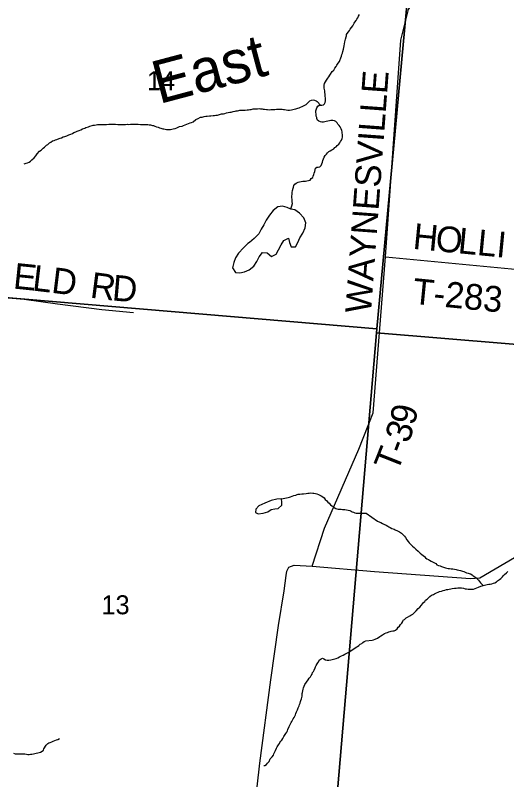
# Model space of a CAD drawing. Extents: x 1310247 to 1664935, y 284496 to 704931.
# Drawn here: x 1505542 to 1511269, y 531499 to 540403 of the extents above; entities that cross this region are included whole.
import ezdxf

# ---------------------------------------------------------------- set-up
doc = ezdxf.new("R2010")
doc.units = 0
for name, color, linetype in [('GM_X_County', 7, 'Continuous'), ('GM_X_County_Road_Text', 7, 'Continuous'), ('GM_X_County_Subdivision_Text', 7, 'Continuous'), ('GM_X_Minor_Lake_Text', 7, 'Continuous'), ('GM_X_Minor_River', 7, 'Continuous'), ('GM_X_Minor_River_Text', 7, 'Continuous'), ('GM_X_Township_Subdivision', 7, 'Continuous'), ('GM_X_US_Location', 7, 'Continuous')]:
    doc.layers.add(name, color=color, linetype=linetype)

msp = doc.modelspace()

# ---------------------------------------------------------------- linework, layer by layer
at = {"layer": 'GM_X_County'}
for points in [[(1504740.5, 542623.8), (1510260.5, 542198.5), (1509753.1, 536749.2), (1504265.1, 537211.9), (1504714.5, 542624.4)], [(1504265.1, 537211.9), (1509753.1, 536749.2), (1509752.4, 536705.9), (1509175.9, 529957.5), (1508208, 530053.6), (1503657, 530478.8)], [(1509752.4, 536705.9), (1515094, 536260.1), (1514552.5, 529479.2), (1513608.2, 529561.6), (1509175.9, 529957.5)]]:
    msp.add_lwpolyline(points, close=True, dxfattribs=at)
msp.add_lwpolyline([(1515094, 536260.1), (1509752.4, 536705.9), (1509753.1, 536749.2), (1510260.5, 542198.5)], dxfattribs=at)
at = {"layer": 'GM_X_County_Road_Text'}
msp.add_lwpolyline([(1508204.1, 530036.1), (1508392.1, 531690.6), (1508519.4, 532661.6), (1508609.3, 533296.1), (1508676.2, 533700.2), (1508700.1, 533876.3), (1508707.3, 533928.4), (1508728.8, 533974.1), (1508792.6, 533999.6), (1509001.8, 533987), (1509726.2, 533925.9), (1510846.8, 533843.7), (1510954.5, 533852.2), (1511426.5, 534124.3)], dxfattribs=at)
at = {"layer": 'GM_X_County_Subdivision_Text'}
for points in [[(1509854.4, 537588.7), (1510036.4, 540112.8), (1510122.9, 540470.4), (1510178, 540553.9), (1510266.7, 540600.9), (1510496.4, 540716.3), (1510597.9, 540827.3), (1510689.2, 540928.4), (1510744, 540979.9), (1510876.6, 541022.3), (1511237.5, 541052), (1511337.1, 541010.7), (1511590.3, 540919.5), (1511844.4, 540896.4), (1512121, 540919.1), (1512207.5, 540950.1), (1512242.1, 540995.7), (1512225.6, 541122.2), (1512151.9, 541479.7), (1512138.7, 541708.3), (1512158.4, 541924.9), (1512159.8, 541940.4)], [(1509001.8, 533987), (1509146, 534427.1), (1509545.5, 535348.1), (1509713.4, 535772.2), (1509854.4, 537588.7)], [(1509854.4, 537588.7), (1512383, 537350.4), (1512427.7, 537344.5), (1512494.6, 537361), (1512667.2, 537466.6), (1512717.7, 537477.2), (1512781.1, 537473.7), (1513439.8, 537412.6), (1513715.7, 537348), (1514286.3, 537188.4), (1514357.9, 537154.3), (1514390.8, 537087.4), (1514411.9, 536849.1), (1514268, 535799.9), (1514229.3, 535361.7), (1514235.7, 535284.6), (1514306.3, 535202.6), (1514478, 535128.7), (1514667.8, 535033.8), (1514805.2, 534885.1)], [(1502908.7, 537324.7), (1505644.6, 537095.4), (1506035.3, 537044)], [(1506035.3, 537044), (1506550.7, 536976.1), (1506918.7, 536940.9)]]:
    msp.add_lwpolyline(points, dxfattribs=at)
at = {"layer": 'GM_X_Minor_River'}
for points in [[(1508751.1, 538143.1), (1508711.5, 538164.1), (1508655.6, 538179.5), (1508603.1, 538170.8), (1508547.9, 538130), (1508504.3, 538074.8), (1508466.8, 538017.5), (1508437.3, 537964), (1508407.9, 537910.5), (1508378.5, 537857.1), (1508326.9, 537802.1), (1508269.5, 537757.3)], [(1508269.5, 537757.3), (1508253.1, 537743.7), (1508199.6, 537692.8), (1508143.9, 537633.9), (1508108.4, 537578.6), (1508087, 537522.9), (1508073.4, 537461), (1508108.3, 537408), (1508158.4, 537404.8), (1508212.9, 537415.5), (1508265.7, 537436.3), (1508321, 537481.1), (1508358.5, 537536.4), (1508382, 537590.1), (1508421.4, 537641.3), (1508477.6, 537637.9), (1508528.7, 537592.5), (1508581.6, 537621.4), (1508611, 537672.8), (1508638.5, 537728.4), (1508669.9, 537779.8), (1508724.9, 537808.6), (1508735.7, 537758.1), (1508756.5, 537707.5), (1508806.7, 537704.2), (1508834.1, 537755.8), (1508857.5, 537809.4), (1508891, 537864.8), (1508920.6, 537926.3), (1508926.1, 537986.3), (1508903.4, 538045.1), (1508854.5, 538096.5), (1508801.2, 538137.9), (1508751.1, 538143.1)], [(1508381.3, 534689.8), (1508346.2, 534648.5), (1508341.2, 534610.5), (1508371, 534595.7), (1508431.5, 534604.3), (1508486.1, 534619), (1508522.9, 534646.3), (1508565.3, 534655.3), (1508605.6, 534658.3), (1508648.7, 534695.4), (1508647.6, 534731.6)], [(1508647.6, 534731.6), (1508642.5, 534771.8), (1508588.2, 534767.1), (1508525.5, 534750.6), (1508450.4, 534720.3), (1508381.3, 534689.8)]]:
    msp.add_lwpolyline(points, dxfattribs=at)
at = {"layer": 'GM_X_Minor_River_Text'}
for points in [[(1509149.4, 539504.8), (1509148, 539522.8), (1509144.5, 539539), (1509141, 539555.1), (1509139.5, 539569.2), (1509140.2, 539589.2), (1509144.8, 539607.1), (1509157.5, 539626.7), (1509168.2, 539648.4), (1509183.1, 539672), (1509197.6, 539687.6), (1509208.3, 539705.3), (1509216.8, 539719), (1509233.8, 539746.6), (1509252.4, 539764), (1509267.3, 539787.6), (1509282, 539807.2), (1509290.5, 539822.9), (1509303.3, 539844.6), (1509320, 539864.1), (1509324.5, 539878), (1509335.5, 539907.7), (1509342.2, 539927.5), (1509348.8, 539945.3), (1509353.4, 539961.2), (1509358, 539981.1), (1509366.9, 540006.9), (1509369.7, 540028.8), (1509374.3, 540048.7), (1509377, 540068.7), (1509381.9, 540094.6), (1509386.4, 540108.5), (1509389, 540126.4), (1509395.8, 540150.3), (1509400.2, 540164.1), (1509402.7, 540178.1), (1509411.2, 540191.8), (1509423.8, 540209.5), (1509436.5, 540227.1), (1509445.1, 540242.9), (1509461.7, 540260.4), (1509474.4, 540280), (1509485, 540295.8), (1509491.5, 540309.6), (1509497.9, 540323.4), (1509512.7, 540343), (1509521.1, 540356.7), (1509531.8, 540374.4), (1509542.5, 540394.1), (1509553.2, 540413.8)], [(1507580.4, 539148.5), (1507596.8, 539156), (1507613.1, 539163.5), (1507644.1, 539188.6), (1507674.6, 539199.7), (1507701.2, 539214.9), (1507721.4, 539218.3), (1507743.7, 539225.6), (1507761.9, 539229), (1507776, 539228.6), (1507806.2, 539231.7), (1507820.3, 539231.2), (1507848.5, 539234.4), (1507864.6, 539235.9), (1507880.8, 539239.4), (1507896.9, 539240.9), (1507921.2, 539246.2), (1507945.6, 539253.4), (1507967.8, 539256.7), (1507982, 539260.3), (1508002.2, 539265.7), (1508022.4, 539269.1), (1508040.7, 539274.5), (1508056.8, 539276), (1508079.2, 539283.3), (1508103.4, 539286.6), (1508117.6, 539290.2), (1508131.7, 539291.8), (1508145.9, 539295.3), (1508160, 539296.9), (1508174.1, 539298.4), (1508196.3, 539299.8), (1508220.4, 539299), (1508244.5, 539300.3), (1508258.6, 539301.8), (1508274.8, 539305.4), (1508288.9, 539306.9), (1508315.2, 539312.1), (1508335.4, 539313.5), (1508351.5, 539315), (1508365.5, 539314.6), (1508383.7, 539316), (1508399.7, 539313.5), (1508417.7, 539313), (1508431.7, 539310.5), (1508445.8, 539310.1), (1508467.8, 539307.4), (1508481.8, 539305), (1508499.8, 539302.4), (1508517.9, 539303.9), (1508538, 539305.2), (1508568.2, 539306.3), (1508586.3, 539307.8), (1508602.5, 539309.3), (1508618.5, 539308.8), (1508636.6, 539308.2), (1508652.6, 539307.7), (1508666.6, 539305.3), (1508680.7, 539304.9), (1508696.7, 539302.4), (1508716.7, 539299.7), (1508736.7, 539299.1), (1508758.9, 539300.4), (1508777.1, 539303.9), (1508793.3, 539309.4), (1508811.6, 539314.8), (1508834, 539322.2), (1508848.1, 539325.7), (1508866.5, 539333.2), (1508884.8, 539340.6), (1508899.1, 539348.2), (1508915.4, 539355.7), (1508929.8, 539365.3), (1508946.3, 539378.8), (1508958.8, 539392.4), (1508973.4, 539406), (1508991.8, 539415.4), (1509011.9, 539416.8), (1509029.9, 539414.3), (1509047.8, 539407.7), (1509061.5, 539397.3), (1509100.3, 539356)], [(1508751.1, 538143.1), (1508773.1, 538210.2), (1508769.7, 538228.3), (1508770.2, 538244.3), (1508766.8, 538260.4), (1508765.3, 538276.5), (1508766.1, 538300.5), (1508766.5, 538314.5), (1508769.4, 538340.5), (1508772.1, 538362.4), (1508779, 538388.3), (1508783.5, 538402.2), (1508786.1, 538420.1), (1508800.7, 538437.7), (1508815.2, 538449.3), (1508837.7, 538460.6), (1508855.8, 538464), (1508874, 538467.5), (1508892.2, 538470.9), (1508908.4, 538472.4), (1508924.4, 538471.9), (1508940.6, 538473.4), (1508958.8, 538478.9), (1508977.1, 538484.3), (1508991.7, 538501.9), (1509008.2, 538513.4), (1509012.7, 538527.3), (1509019.3, 538547.1), (1509026, 538565), (1509032.6, 538584.8), (1509037.2, 538602.7), (1509041.9, 538620.6), (1509054.4, 538634.2), (1509072.5, 538635.6), (1509090.6, 538637.1), (1509105.3, 538654.7), (1509114, 538674.4), (1509120.6, 538692.3), (1509125.2, 538710.2), (1509131.9, 538732), (1509140.6, 538751.7), (1509153.3, 538769.4), (1509169.9, 538786.9), (1509180.4, 538800.6), (1509197.1, 538818.1), (1509211.4, 538825.7), (1509231.8, 538835.1), (1509252.3, 538848.5), (1509266.8, 538862), (1509281.2, 538871.6), (1509293.7, 538885.2), (1509310.4, 538902.8), (1509322.9, 538916.4), (1509333.5, 538934.1), (1509344.1, 538949.8), (1509350.7, 538967.6), (1509353.2, 538981.6), (1509355.6, 538995.5), (1509356.3, 539015.5), (1509352.7, 539029.7), (1509351.2, 539043.8), (1509345.8, 539061.9), (1509338.3, 539080.2), (1509327.1, 539104.6), (1509315.5, 539119), (1509302, 539135.4), (1509294.4, 539149.7), (1509278.8, 539164.2), (1509261.1, 539174.8), (1509243.2, 539179.3), (1509220.9, 539176), (1509202.7, 539172.5), (1509184.6, 539171.1), (1509166.3, 539165.7), (1509148.2, 539162.2), (1509134, 539158.6), (1509113.8, 539157.3), (1509097.9, 539161.8), (1509080, 539168.3), (1509062.4, 539182.9), (1509056.9, 539199.1), (1509055.4, 539213.2), (1509049.9, 539229.3), (1509046.7, 539253.5), (1509045.2, 539269.6), (1509045.9, 539289.6), (1509046.3, 539303.6), (1509057.1, 539325.3), (1509067.8, 539345), (1509084.2, 539354.5), (1509100.3, 539356), (1509114.4, 539357.6), (1509132.5, 539359), (1509145.1, 539372.7), (1509151.6, 539388.5), (1509156.2, 539406.4), (1509158.7, 539420.3), (1509157.3, 539440.4), (1509153.8, 539456.5), (1509152.8, 539484.6), (1509149.4, 539504.8)], [(1505645.9, 538673.3), (1505668.2, 538680.6), (1505682.5, 538686.2), (1505702.8, 538693.6), (1505719.2, 538703.1), (1505735.8, 538720.6), (1505760.7, 538741.9), (1505781.5, 538765.3), (1505796.4, 538788.8), (1505825.5, 538820), (1505844, 538833.4), (1505864.9, 538856.8), (1505881.4, 538868.4), (1505904.2, 538891.7), (1505920.6, 538899.2), (1505939.3, 538918.7), (1505955.5, 538924.2), (1505976.1, 538939.6), (1505996.4, 538944.9), (1506010.7, 538950.5), (1506027, 538958), (1506051.4, 538967.3), (1506065.7, 538972.9), (1506079.8, 538976.4), (1506100.2, 538985.8), (1506120.5, 538991.2), (1506142.9, 538998.5), (1506167.3, 539009.8), (1506189.7, 539017.1), (1506210.1, 539026.5), (1506224.5, 539036.1), (1506248.9, 539045.3), (1506263.3, 539054.9), (1506287.6, 539062.2), (1506306, 539069.6), (1506324.4, 539079.1), (1506350.8, 539088.3), (1506365.1, 539097.8), (1506393.5, 539105), (1506409.8, 539112.5), (1506436.2, 539119.7), (1506450.4, 539123.3), (1506464.5, 539124.8), (1506482.7, 539128.3), (1506500.8, 539129.7), (1506520.9, 539129.1), (1506539, 539130.5), (1506555.1, 539130), (1506577.2, 539131.4), (1506591.4, 539132.9), (1506605.4, 539132.5), (1506633.6, 539133.6), (1506647.7, 539135.2), (1506661.7, 539134.8), (1506691.8, 539133.8), (1506709.9, 539133.3), (1506738, 539132.4), (1506760.1, 539131.7), (1506776.2, 539131.2), (1506800.2, 539130.5), (1506824.4, 539131.8), (1506848.5, 539133), (1506862.6, 539132.6), (1506882.7, 539134), (1506902.8, 539133.3), (1506925, 539134.7), (1506939, 539134.2), (1506953.1, 539133.8), (1506975.1, 539133.1), (1506999.2, 539132.4), (1507013.3, 539131.9), (1507029.3, 539131.4), (1507045.4, 539130.9), (1507059.4, 539130.5), (1507085.5, 539129.7), (1507103.5, 539127.1), (1507117.6, 539126.7), (1507139.5, 539120), (1507153.5, 539117.6), (1507169.3, 539111.1), (1507187.2, 539104.5), (1507205, 539098), (1507220.9, 539091.5), (1507238.8, 539086.9), (1507260.8, 539082.2), (1507274.8, 539079.8), (1507288.7, 539075.4), (1507302.7, 539072.9), (1507320.7, 539072.4), (1507348.9, 539073.5), (1507365, 539075), (1507383.3, 539080.4), (1507403.6, 539085.8), (1507425.9, 539093.2), (1507456.5, 539106.2), (1507484.9, 539113.4), (1507503.2, 539120.8), (1507521.4, 539126.3), (1507541.8, 539133.7), (1507560.1, 539141.1), (1507580.4, 539148.5)], [(1508642.5, 534771.8), (1508720.5, 534787.8), (1508736.7, 534791.3), (1508750.8, 534794.9), (1508769.2, 534802.3), (1508789.5, 534809.7), (1508809.8, 534815.1), (1508826.1, 534822.6), (1508840.2, 534824.2), (1508858.3, 534823.6), (1508880.5, 534827), (1508898.6, 534828.4), (1508930.9, 534833.4), (1508951.1, 534836.8), (1508965.3, 534838.4), (1508983.4, 534839.8), (1509007.4, 534837.1), (1509021.5, 534836.6), (1509041.4, 534832), (1509055.3, 534827.6), (1509075.2, 534821), (1509091.1, 534814.5), (1509106.9, 534805.9), (1509124.5, 534793.4), (1509140.2, 534780.9), (1509153.6, 534762.4), (1509173.2, 534747.8), (1509184.8, 534733.4), (1509198.5, 534721), (1509216, 534702.4), (1509231.6, 534689.9), (1509245.3, 534679.5), (1509259.1, 534671), (1509276.8, 534658.4), (1509290.7, 534654), (1509304.7, 534651.6), (1509322.8, 534651), (1509340.8, 534650.5), (1509354.8, 534648), (1509368.9, 534647.6), (1509382.9, 534645.2), (1509402.9, 534642.5), (1509420.8, 534638), (1509438.7, 534633.4), (1509454.6, 534626.9), (1509468.4, 534620.5), (1509484.4, 534616), (1509498.2, 534609.5), (1509514.1, 534605), (1509528.2, 534604.6), (1509546.3, 534604), (1509560.3, 534603.6), (1509580.4, 534605), (1509598.5, 534604.4), (1509612.6, 534604), (1509630.6, 534603.5), (1509762.4, 534510.1)], [(1509762.4, 534510.1), (1509788.3, 534499.6), (1509802.2, 534493.3), (1509820.1, 534482.9), (1509836.1, 534476.6), (1509863.9, 534462.1), (1509881.8, 534451.7), (1509895.8, 534445.4), (1509911.7, 534437.1), (1509931.6, 534426.7), (1509955.5, 534416.2), (1509969.5, 534409.9), (1509997.4, 534397.3), (1510017.3, 534386.9), (1510041.1, 534372.4), (1510060.8, 534352), (1510076.5, 534335.6), (1510088.2, 534319.3), (1510105.8, 534294.9), (1510121.4, 534274.5), (1510133.1, 534258.3), (1510150.8, 534239.9), (1510172.5, 534219.4), (1510190.3, 534203), (1510210, 534184.6), (1510237.6, 534159.9), (1510259.3, 534139.5), (1510281, 534121), (1510294.9, 534110.7), (1510308.7, 534098.4), (1510320.4, 534084.1), (1510338.3, 534073.7), (1510356.3, 534065.4), (1510370.1, 534055.1), (1510390, 534044.7), (1510403.9, 534036.4), (1510425.8, 534023.9), (1510441.7, 534015.6), (1510455.5, 534003.3), (1510475.5, 533994.9), (1510491.4, 533988.6), (1510509.4, 533982.2), (1510531.4, 533973.8), (1510555.3, 533965.3), (1510571.4, 533963), (1510585.4, 533960.7), (1510601.5, 533958.4), (1510619.5, 533956.1), (1510639.6, 533953.7), (1510661.7, 533951.3), (1510677.7, 533947), (1510691.7, 533944.7), (1510709.8, 533940.4), (1510731.8, 533936), (1510751.8, 533929.6), (1510767.8, 533923.2), (1510783.7, 533916.9), (1510799.7, 533910.6), (1510817.7, 533906.3), (1510831.7, 533900), (1510845.6, 533895.7), (1510865.5, 533885.3), (1510879.4, 533875), (1510895.2, 533862.7), (1510911.1, 533850.3), (1510926.8, 533836), (1510940.7, 533823.7), (1510950.4, 533809.4), (1510962.1, 533791.1), (1510995.6, 533762.4)], [(1509699, 533125.2), (1509717.2, 533128.9), (1509735.4, 533134.6), (1509761.9, 533146.2), (1509788.5, 533165.8), (1509802.8, 533175.6), (1509821.2, 533187.3), (1509845.6, 533200.9), (1509864, 533210.6), (1509878.1, 533214.4), (1509894.4, 533220.1), (1509908.6, 533225.9), (1509922.8, 533229.6), (1509942.9, 533231.2), (1509957.1, 533235), (1509973.4, 533242.8), (1509991.8, 533254.5), (1510004.3, 533276.3), (1510018.7, 533288.1), (1510031.2, 533306), (1510045.7, 533323.8), (1510056.1, 533341.7), (1510062.5, 533355.6), (1510078.8, 533365.4), (1510097.3, 533383.1), (1510111.6, 533390.9), (1510138.1, 533406.5), (1510152.4, 533414.2), (1510172.8, 533427.9), (1510195.4, 533447.6), (1510214, 533467.3), (1510236.7, 533493), (1510255.2, 533508.8), (1510273.8, 533530.5), (1510286.2, 533546.4), (1510300.7, 533562.2), (1510315.1, 533576), (1510323.4, 533589.9), (1510339.8, 533601.6), (1510354.1, 533613.4), (1510372.7, 533633.2), (1510393.1, 533646.9), (1510413.5, 533654.5), (1510427.7, 533662.3), (1510450.1, 533674), (1510470.4, 533681.6), (1510486.7, 533689.4), (1510507, 533697), (1510527.3, 533704.7), (1510545.5, 533708.4), (1510567.8, 533714), (1510581.9, 533715.7), (1510596.1, 533719.5), (1510616.3, 533723.1), (1510632.4, 533724.8), (1510660.8, 533730.4), (1510678.9, 533732), (1510699.1, 533733.7), (1510723.2, 533733.2), (1510743.3, 533732.9), (1510763.4, 533728.5), (1510783.4, 533724.1), (1510799.5, 533721.8), (1510817.5, 533719.5), (1510833.6, 533717.2), (1510851.7, 533716.8), (1510865.8, 533716.6), (1510881.9, 533718.3), (1510902.2, 533725.9), (1510920.6, 533735.7), (1510938.8, 533743.3), (1510965.3, 533754.9), (1510981.5, 533758.6), (1510995.6, 533762.4), (1511009.8, 533766.2), (1511024, 533767.9), (1511040.1, 533771.6), (1511060.3, 533775.3), (1511074.5, 533777), (1511094.7, 533780.7), (1511112.9, 533786.4), (1511131.2, 533794.1), (1511147.6, 533803.8), (1511161.9, 533813.6), (1511184.4, 533829.2), (1511198.7, 533841), (1511219.3, 533860.8), (1511231.7, 533876.6), (1511244.1, 533890.4), (1511264.7, 533910.1), (1511283.2, 533925.9)], [(1508436.8, 531664.7), (1508450.9, 531666.3), (1508469.3, 531675.8), (1508481.8, 531691.4), (1508498.6, 531710.9), (1508513.6, 531740.5), (1508536.5, 531763.8), (1508549.2, 531783.5), (1508555.7, 531799.3), (1508566.6, 531825), (1508575.2, 531840.8), (1508586, 531864.5), (1508592.5, 531880.4), (1508609.5, 531905.9), (1508620, 531919.6), (1508626.4, 531933.4), (1508636.9, 531947.1), (1508647.4, 531960.8), (1508660.1, 531980.5), (1508672.9, 532002.1), (1508694.1, 532035.5), (1508706.7, 532053.2), (1508713.2, 532067), (1508719.8, 532084.8), (1508735, 532118.4), (1508743.8, 532140.2), (1508758.6, 532163.8), (1508765.1, 532177.6), (1508771.6, 532193.4), (1508780.1, 532207.2), (1508790.7, 532224.9), (1508805.8, 532254.5), (1508812.3, 532270.3), (1508819, 532288.2), (1508829.8, 532313.9), (1508836.7, 532337.7), (1508849.5, 532361.4), (1508854, 532375.2), (1508860.5, 532391.1), (1508867.1, 532408.9), (1508869.6, 532422.9), (1508876.2, 532440.7), (1508880.8, 532456.6), (1508883.2, 532470.5), (1508883.7, 532484.5), (1508886.3, 532502.5), (1508888.7, 532516.5), (1508891.4, 532534.4), (1508896, 532552.3), (1508900.6, 532570.2), (1508909.2, 532588), (1508917.9, 532607.7), (1508953.8, 532662.7), (1508966.5, 532680.4), (1508983.1, 532697.9), (1508989.6, 532711.7), (1509000.2, 532729.4), (1509006.9, 532747.3), (1509015.3, 532761), (1509025.9, 532776.7), (1509036.7, 532800.4), (1509041.2, 532814.3), (1509049.8, 532830.1), (1509060.4, 532847.8), (1509068.9, 532861.6), (1509077.5, 532877.3), (1509084, 532893.2), (1509104.5, 532906.5), (1509122.9, 532914), (1509136.7, 532907.6), (1509156.5, 532896.9), (1509176.4, 532892.3), (1509194.4, 532889.8), (1509218.7, 532895), (1509232.9, 532898.6), (1509249.1, 532902.1), (1509265.2, 532905.6), (1509281.5, 532911.1), (1509301.8, 532918.5), (1509320.3, 532929.9), (1509342.8, 532941.3), (1509363.2, 532950.7), (1509381.6, 532960.1), (1509396, 532969.7), (1509412.3, 532977.2), (1509428.6, 532984.7), (1509445.1, 532996.2), (1509463.5, 533007.7), (1509480, 533019.2), (1509498.4, 533030.6), (1509512.9, 533042.2), (1509529.3, 533051.7), (1509545.7, 533063.2), (1509562.2, 533076.8), (1509578.6, 533084.3), (1509593, 533095.9), (1509607.4, 533107.4), (1509627.9, 533116.8), (1509699, 533125.2)], [(1505519.9, 531806.8), (1505541.9, 531802.2), (1505561.9, 531799.5), (1505577.9, 531799), (1505594, 531798.5), (1505612.1, 531800), (1505626.2, 531799.5), (1505640.2, 531799.1), (1505654.3, 531798.7), (1505674.3, 531796.1), (1505688.3, 531793.6), (1505702.3, 531793.2), (1505718.4, 531794.7), (1505734.6, 531796.2), (1505754.8, 531799.6), (1505771, 531805.1), (1505785.1, 531806.7), (1505803.4, 531812.1), (1505821.6, 531815.6), (1505835.9, 531821.1), (1505854.2, 531830.6), (1505868.8, 531844.2), (1505875.2, 531858), (1505883.7, 531871.8), (1505894.4, 531889.5), (1505902.9, 531903.2), (1505919.4, 531918.8), (1505933.8, 531928.3), (1505948.1, 531933.9), (1505966.4, 531941.3), (1505984.7, 531948.8), (1506003.1, 531956.2), (1506021.3, 531961.7), (1506039.6, 531969.2), (1506058, 531978.6)]]:
    msp.add_lwpolyline(points, dxfattribs=at)

# ---------------------------------------------------------------- texts
at = {"layer": 'GM_X_Minor_Lake_Text'}
msp.add_text('East', height=499.98, rotation=14.88954, dxfattribs=at).set_placement((1507216.8, 539367.3))
at = {"layer": 'GM_X_Township_Subdivision'}
for s, rotation, p in [('WAYNESVILLE', 85.7921, (1509686.1, 536924.5)), ('H', 354.46521, (1510167.1, 537683.6)), ('O', 354.46521, (1510429.9, 537658.1)), ('L', 354.46523, (1510692.7, 537632.7)), ('L', 354.46297, (1510916, 537611)), ('I', 354.46187, (1511139.4, 537589.4)), ('E', 354.13972, (1505509.5, 537221.4)), ('L', 353.15672, (1505731.4, 537198.6)), ('D', 352.87815, (1505953.8, 537172)), ('R', 352.66585, (1506405, 537115.5)), ('D', 355.02571, (1506662.6, 537082.6)), ('T-283', 354.37321, (1510161.9, 537043.5)), ('9', 77.55845, (1510194.5, 535617)), ('3', 71.18981, (1510125.1, 535407.1)), ('-', 68.99615, (1510076.7, 535280.3)), ('T', 68.43017, (1509993, 535068.6))]:
    msp.add_text(s, height=300, rotation=rotation, dxfattribs=at).set_placement(p)
at = {"layer": 'GM_X_US_Location'}
for s, p in [('14', (1507075.8, 539530.4)), ('13', (1506545.6, 533426))]:
    msp.add_text(s, height=221, rotation=0.00001, dxfattribs=at).set_placement(p)

doc.saveas('drawing.dxf')
